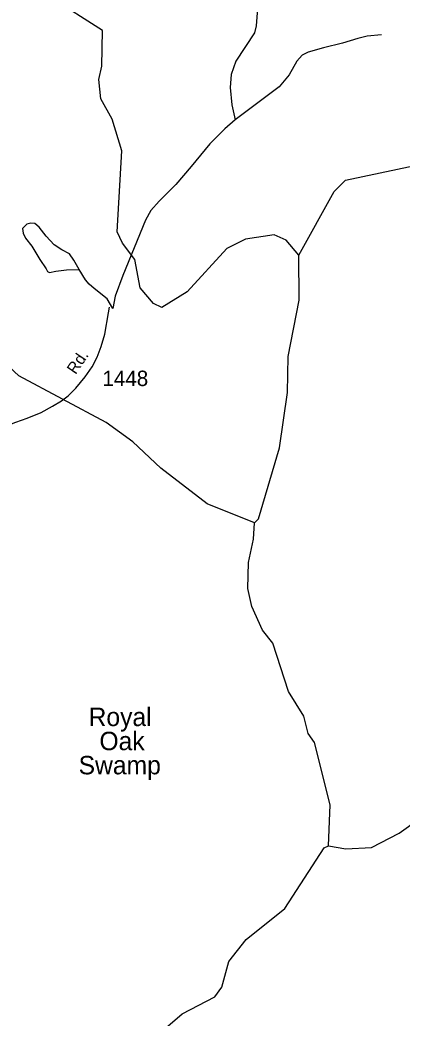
# Model space of a CAD drawing. Extents: x 2104537 to 2336408, y 34176 to 229611.
# Drawn here: x 2220751 to 2223858, y 104325 to 112446 of the extents above; entities that cross this region are included whole.
import ezdxf

# ---------------------------------------------------------------- set-up
doc = ezdxf.new("R2010")
doc.units = 0
for name, color, linetype in [('Exist Hydrographic Creek Single Shore', 7, 'Continuous'), ('Exist Hydrographic Misc Water Feature', 7, 'Continuous'), ('Exist Hydrographic Swamp Label', 7, 'Continuous'), ('Exist Road Non-System Type 51', 7, 'Continuous'), ('Exist Road Secondary Type 51 Attributed', 7, 'Continuous'), ('Exist Road Secondary Type 51 Label', 7, 'Continuous'), ('Exist Road Secondary Type 51 Number Label', 7, 'Continuous')]:
    doc.layers.add(name, color=color, linetype=linetype)

msp = doc.modelspace()

# ---------------------------------------------------------------- linework, layer by layer
at = {"layer": 'Exist Hydrographic Creek Single Shore'}
for points in [[(2223259, 105724.9), (2223401.1, 105702.4), (2223610, 105711.6), (2223833.9, 105828.6), (2224140.1, 106049)], [(2221867.9, 103425.9), (2221774, 103634.3), (2221623.1, 103781.6), (2221556, 103907.6), (2221555, 104048.6), (2221588, 104113.6), (2221844.9, 104243.1), (2221953, 104257.5), (2222069, 104360.2), (2222335, 104496.2), (2222393, 104577), (2222449, 104785.9), (2222590.1, 104963.6), (2222905, 105216.7), (2223226, 105709.1), (2223259, 105724.9)]]:
    msp.add_lwpolyline(points, dxfattribs=at)
at = {"layer": 'Exist Hydrographic Misc Water Feature'}
for points in [[(2223018, 110532.2), (2223305.9, 111051.6), (2223397, 111141.7), (2223962.9, 111262), (2224137, 111357), (2224252.9, 111505.7), (2224449.9, 111941.4), (2224780, 112292.6), (2225051.9, 112795.9), (2225615, 113247.5), (2225705.9, 113400), (2225973.9, 114369.1)], [(2223018, 110532.2), (2222916.9, 110655.6), (2222816.9, 110696.9), (2222583.9, 110662), (2222433.8, 110586.2), (2222111.9, 110234.8), (2221905, 110107.6), (2221838, 110138.4), (2221728.9, 110265.2), (2221685, 110495.7), (2221583.9, 110628.9), (2221541.9, 110721.5), (2221579, 111380.2), (2221501.9, 111637.6), (2221409.8, 111803.4), (2221392, 111961.2), (2221416, 112069), (2221422.9, 112360.9), (2220995.8, 112634.8)], [(2222658, 108354.4), (2222273.9, 108509.4), (2221897, 108798.9), (2221670, 109013.2), (2221452.9, 109171.5), (2220741.9, 109549.5), (2220582.8, 109696.9), (2220422.9, 109962.4), (2220278.9, 110280.1), (2220094, 110477.3), (2219448.9, 110949), (2219223.9, 111064.9), (2218797.9, 111145.3)], [(2222658, 108354.4), (2222691, 108386.5), (2222862, 108963.9), (2222926, 109415.4), (2222931.9, 109707.2), (2223020.9, 110164.7), (2223018, 110532.2)], [(2223259, 105724.9), (2223273.9, 106059.2), (2223145, 106566.9), (2223094.9, 106640.1), (2223060.1, 106781.8), (2222934, 106981.1), (2222807, 107373.9), (2222723, 107480.5), (2222637.9, 107672.4), (2222603, 107820.7), (2222610, 108030.5), (2222651, 108220), (2222658, 108354.4)]]:
    msp.add_lwpolyline(points, dxfattribs=at)
at = {"layer": 'Exist Road Non-System Type 51'}
for points in [[(2222681.5, 112540.5), (2222670.9, 112398.3), (2222659.3, 112340.2), (2222505.6, 112110.9), (2222468.7, 112002.3), (2222461.7, 111896.2), (2222473.1, 111756.6), (2222500.3, 111634.6)], [(2223689.7, 112324.2), (2223575.6, 112312.9), (2223499.9, 112296.4), (2223374.1, 112257.1), (2223218.5, 112219.5), (2223094.8, 112184.4), (2223045.2, 112159.8), (2223003.5, 112111.4), (2222940.7, 111999.1), (2222857.8, 111902.3), (2222500.3, 111634.6)], [(2222500.3, 111634.6), (2222417.2, 111559.8), (2222296.1, 111438.8), (2222143.9, 111253.1), (2222019.4, 111108.2), (2221882.8, 110970.8), (2221815.5, 110896.3), (2221772.3, 110817.8), (2221586.7, 110366), (2221526.4, 110199.5), (2221507.4, 110099.2)], [(2221232.4, 110414.5), (2221189.6, 110490.2), (2221153.2, 110541.7), (2221092.8, 110575.3), (2221028.3, 110616.6), (2220963.4, 110688.1), (2220907.1, 110759.4), (2220872.5, 110789.2), (2220838.5, 110792.8), (2220806.5, 110784.3), (2220773, 110750.2), (2220777.5, 110710), (2220795.8, 110670.3), (2220848.3, 110606.6), (2220913.5, 110497.5), (2220964.2, 110422), (2220974.3, 110400.2), (2220990.5, 110392.3), (2221042.5, 110402.8), (2221130.3, 110413.5), (2221232.4, 110414.5)], [(2221507.4, 110099.2), (2221460.7, 110176.9), (2221353.7, 110260), (2221313.5, 110297.5), (2221282.9, 110330.9), (2221232.4, 110414.5)]]:
    msp.add_lwpolyline(points, dxfattribs=at)
at = {"layer": 'Exist Road Secondary Type 51 Attributed'}
msp.add_lwpolyline([(2218302, 108219.9), (2218678.6, 108372.5), (2218897.5, 108459.4), (2219231.9, 108565.1), (2219560.3, 108680.3), (2219853.2, 108774.7), (2219992.9, 108827.6), (2220087.3, 108872.9), (2220445.8, 109048.5), (2220627.4, 109137.2), (2220718, 109173.1), (2220810.5, 109207.1), (2220923.7, 109252.4), (2221016.2, 109303.4), (2221087.9, 109346.8), (2221142.6, 109388.3), (2221204.9, 109448.8), (2221280.4, 109541.3), (2221337, 109624.4), (2221378.6, 109701.8), (2221412.5, 109788.6), (2221440.8, 109888.7), (2221471, 110062.4), (2221480.2, 110109.2)], dxfattribs=at)

# ---------------------------------------------------------------- texts
at = {"layer": 'Exist Hydrographic Swamp Label'}
for s, p in [('Royal', (2221309, 106700.4)), ('Oak', (2221397.1, 106504.1)), ('Swamp', (2221228, 106307.7))]:
    msp.add_text(s, height=150, dxfattribs=at).set_placement(p)
at = {"layer": 'Exist Road Secondary Type 51 Label'}
msp.add_text('Rd.', height=95, rotation=56.01231, dxfattribs=at).set_placement((2221203.8, 109555.8))
at = {"layer": 'Exist Road Secondary Type 51 Number Label'}
msp.add_text('1448', height=125, dxfattribs=at).set_placement((2221422, 109467.4))

doc.saveas('drawing.dxf')
